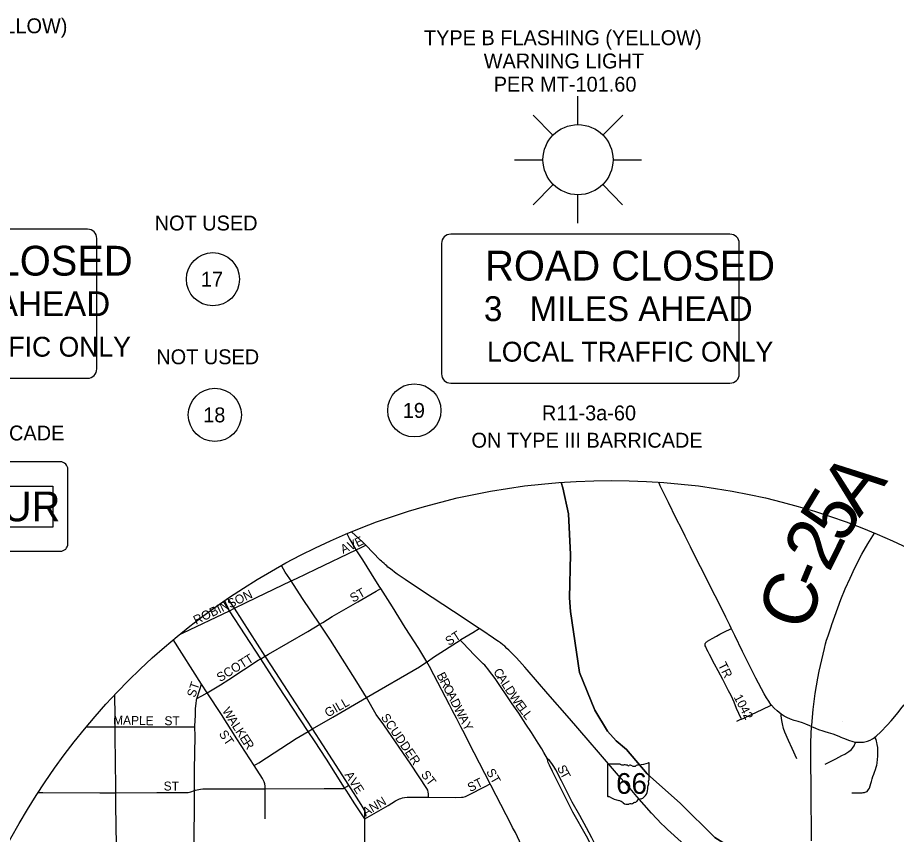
# Model space of a CAD drawing. Extents: x -87 to 2145, y -2128 to 440.
# Drawn here: x 475 to 622.6, y -478.1 to -341 of the extents above; entities that cross this region are included whole.
import ezdxf

# ---------------------------------------------------------------- set-up
doc = ezdxf.new("R2010")
doc.units = 0
for name, color, linetype in [('Default', 7, 'Continuous'), ('GM_X_City_Street', 7, 'Continuous'), ('GM_X_City_Street_Text', 7, 'Continuous'), ('GM_X_County_Road', 7, 'Continuous'), ('GM_X_County_Road_Text', 7, 'Continuous'), ('GM_X_State_Route', 7, 'Continuous'), ('GM_X_State_Shield', 7, 'Continuous'), ('GM_X_Township', 7, 'Continuous'), ('GM_X_Township_Road', 7, 'Continuous'), ('GM_X_Township_Subdivision', 7, 'Continuous'), ('GM_X_Township_Subdivision_Text', 7, 'Continuous'), ('GM_X_Unincorporated_Location', 7, 'Continuous'), ('SN_P_Signs', 7, 'Continuous'), ('SN_P_Text', 7, 'Continuous'), ('SN_X_Public', 7, 'Continuous')]:
    doc.layers.add(name, color=color, linetype=linetype)

msp = doc.modelspace()

# ---------------------------------------------------------------- linework, layer by layer
at = {"layer": 'Default'}
for centre, radius in [((507.79, -384.95), 4.46), ((541.61, -406.97), 4.46), ((508.11, -407.72), 4.46), ((574.7, -533.39), 114.66)]:
    msp.add_circle(centre, radius, dxfattribs=at)
at = {"layer": 'GM_X_City_Street'}
for p, q in [((510.59, -440.58), (509.58, -439.01)), ((511.39, -440.18), (510.31, -438.51)), ((505.9, -452.93), (501.14, -445.43))]:
    msp.add_line(p, q, dxfattribs=at)
for points in [[(531.86, -430.36), (531.37, -429.59), (530.98, -428.91), (530.72, -428.44), (530.49, -428.01), (530.33, -427.66)], [(520.93, -435.59), (521.82, -435.16), (525.09, -433.59), (531.86, -430.36)], [(531.86, -430.36), (532.7, -429.96), (533.46, -429.6)], [(535.97, -436.86), (535.72, -436.46), (534.43, -434.37), (532.97, -432.06), (531.86, -430.36)], [(520.93, -435.59), (520.69, -435.22), (519.93, -434.09), (519.62, -433.59), (519.29, -433)], [(511.39, -440.18), (515.09, -438.37), (520.93, -435.59)], [(525.73, -442.85), (522.84, -438.52), (520.93, -435.59)], [(525.73, -442.85), (526.23, -442.55), (527.82, -441.58), (532.14, -439.08), (535.19, -437.32), (535.97, -436.86)], [(543.69, -449.19), (543.38, -448.63), (542.34, -446.95), (540.08, -443.38), (537.96, -439.96), (535.97, -436.86)], [(502.15, -444.6), (502.81, -444.28), (510.59, -440.58)], [(510.59, -440.58), (511.39, -440.18)], [(515.82, -448.65), (510.59, -440.58)], [(516.59, -448.19), (511.39, -440.18)], [(516.59, -448.19), (517.13, -447.87), (523.7, -444.06), (525.73, -442.85)], [(533.6, -455.16), (531.98, -452.51), (527.51, -445.53), (525.73, -442.85)], [(549.31, -445.52), (549.44, -445.44), (551.46, -444.23), (552.52, -443.59)], [(543.69, -449.19), (543.77, -449.14), (544.83, -448.4), (549.31, -445.52)], [(563.98, -465.45), (563.37, -464.38), (563.01, -463.77), (562.42, -462.81), (561.28, -461.02), (560.34, -459.6), (559.13, -457.79), (558.04, -456.23), (555.18, -451.98), (554.64, -451.22), (554.25, -450.71), (553.95, -450.36), (553.68, -450.02), (553.43, -449.75), (553.19, -449.48), (551.7, -448.04), (549.76, -446), (549.31, -445.52)], [(515.82, -448.65), (516.59, -448.19)], [(524.51, -460.43), (521.65, -456.02), (517.65, -449.82), (516.59, -448.19)], [(506.8, -454.35), (509.06, -453.03), (510.45, -452.15), (515.39, -448.91), (515.82, -448.65)], [(523.77, -460.86), (518.76, -453.18), (515.82, -448.65)], [(533.6, -455.16), (542.47, -449.98), (543.69, -449.19)], [(554.33, -469.62), (551.67, -464.45), (549.74, -460.68), (549.44, -460.09), (549.08, -459.4), (548.67, -458.6), (548.35, -457.98), (547.98, -457.28), (547.5, -456.37), (544.86, -451.37), (544.13, -449.95), (543.69, -449.19)], [(505.1, -455.34), (505.14, -455.19), (505.25, -454.86), (505.42, -454.31), (505.61, -453.78), (505.9, -452.93)], [(506.8, -454.35), (505.9, -452.93)], [(505.1, -455.34), (505.95, -454.85), (506.8, -454.35)], [(514.73, -466.58), (511.83, -462.06), (509.23, -458.02), (506.8, -454.35)], [(491.4, -460.1), (491.4, -458.33), (491.3, -454.7)], [(504.78, -460.05), (504.77, -459.94), (504.84, -458.13), (504.86, -457.6), (504.88, -457.04), (504.92, -456.53), (504.96, -456.15), (505.04, -455.6), (505.1, -455.34)], [(524.51, -460.43), (527.91, -458.43), (533.6, -455.16)], [(543.99, -471.86), (544, -471.31), (543.96, -471.01), (543.87, -470.72), (543.69, -470.41), (541.03, -466.36), (536.47, -459.71), (535.19, -457.98), (533.6, -455.16)], [(486.51, -460.1), (490.76, -460.1), (491.4, -460.1)], [(491.51, -471.14), (491.51, -469.94), (491.43, -466.2), (491.39, -461.33), (491.4, -460.1)], [(491.4, -460.1), (504.25, -460.05), (504.78, -460.05)], [(504.7, -470.78), (504.7, -470.58), (504.72, -467.29), (504.8, -461.64), (504.78, -460.05)], [(514.73, -466.58), (515.49, -466.09), (521.76, -462.05), (523.77, -460.86)], [(523.77, -460.86), (524.51, -460.43)], [(529.9, -470.29), (526.85, -465.49), (524.82, -462.45), (523.77, -460.86)], [(530.6, -469.86), (526.24, -463.11), (524.51, -460.43)], [(572.52, -480.95), (572.5, -480.9), (572.37, -480.61), (571.4, -478.68), (570.53, -477.03), (569.38, -474.98), (568.13, -472.73), (566.34, -469.12), (565.39, -467.3), (565.05, -466.74), (564.71, -466.25), (564.31, -465.72), (563.98, -465.45)], [(571.85, -480.95), (571.73, -480.73), (571.59, -480.47), (571.5, -480.27), (571.09, -479.5), (570.53, -478.44), (568.24, -474.4), (566.77, -471.46), (565.44, -468.81), (564.82, -467.59), (564.29, -466.51), (564.11, -466.08), (564.03, -465.82), (563.98, -465.45)], [(516.58, -470.47), (516.58, -470.03), (516.52, -469.65), (516.4, -469.28), (516.12, -468.76), (514.73, -466.58)], [(504.7, -470.78), (504.87, -470.73), (505.15, -470.65), (505.4, -470.6), (505.68, -470.54), (506.11, -470.49), (506.41, -470.49), (515.05, -470.48), (516.58, -470.47)], [(516.56, -475.49), (516.58, -470.47)], [(516.58, -470.47), (526.46, -470.42), (529.15, -470.43), (529.46, -470.44), (529.69, -470.4), (529.83, -470.33), (529.9, -470.29)], [(529.9, -470.29), (530.28, -470.06), (530.6, -469.86)], [(533.28, -475.52), (531.62, -472.99), (530.57, -471.34), (530.26, -470.85), (529.9, -470.29)], [(533.28, -475.52), (533.32, -474.69), (533.28, -474.28), (533.19, -473.97), (532.7, -473.12), (530.6, -469.86)], [(543.99, -471.86), (548.56, -471.93), (549.54, -471.9), (549.83, -471.87), (550.21, -471.75), (550.74, -471.5), (553.49, -470.06), (554.33, -469.62)], [(559.88, -480.99), (559.79, -480.52), (559.59, -479.98), (559.29, -479.25), (558.94, -478.53), (558.57, -477.81), (558.12, -476.94), (557.63, -476.01), (557.03, -474.85), (556.13, -473.1), (555.37, -471.62), (554.46, -469.86), (554.33, -469.62)], [(478.45, -471.07), (479.24, -471.1), (488.79, -471.15), (491.51, -471.14)], [(491.59, -481.17), (491.58, -479.95), (491.5, -473.29), (491.51, -471.14)], [(491.51, -471.14), (498.37, -471.11), (499.74, -471.1), (503.15, -471.11), (503.63, -471.08), (503.88, -471.04), (504.1, -470.98), (504.7, -470.78)], [(504.65, -481.31), (504.7, -470.78)], [(533.28, -475.52), (537.21, -473.25), (538.45, -472.48), (538.8, -472.3), (539.11, -472.18), (539.36, -472.08), (539.63, -471.99), (539.94, -471.92), (540.41, -471.89), (543.33, -471.85), (543.99, -471.86)], [(533.36, -492.15), (533.32, -479.34), (533.28, -475.52)]]:
    msp.add_lwpolyline(points, dxfattribs=at)
at = {"layer": 'GM_X_County_Road'}
for points in [[(594.83, -443.54), (594.58, -443.03), (593.9, -441.64), (593.28, -440.38), (592.13, -438.09), (589.67, -433.23), (588.95, -431.81), (587.98, -429.87), (587.6, -429.1), (587.1, -428.08), (586.51, -426.92), (585.59, -425.09), (584.31, -422.44), (583.68, -421.22), (583.35, -420.54), (582.91, -419.63), (582.64, -419)], [(609.61, -450.75), (610.47, -446.93), (610.66, -446.16), (610.84, -445.53), (611.08, -444.79), (611.59, -443.29), (611.72, -442.91), (613.24, -438.68), (613.96, -436.92), (614.77, -435.12), (615.6, -433.39), (616.77, -431.08), (617.76, -429.35), (618.88, -427.58)], [(601.57, -456.43), (601.55, -456.41), (601.11, -455.76), (600.75, -455.23), (600.35, -454.54), (598.97, -451.88), (596.7, -447.45), (595.4, -444.73), (594.83, -443.54)], [(608.32, -460.02), (608.32, -460.02), (608.33, -459.8), (608.58, -457.19), (608.91, -454.48), (609.36, -451.89), (609.61, -450.75)], [(603.19, -457.92), (603.18, -457.92), (602.51, -457.41), (602.03, -456.95), (601.57, -456.43)], [(608.32, -460.02), (608.02, -459.9), (607.33, -459.61), (606.8, -459.41), (606.08, -459.19), (605.41, -458.99), (604.78, -458.76), (604.15, -458.48), (603.73, -458.27), (603.19, -457.92)], [(608.3, -479.23), (608.3, -479.23), (608.22, -470.58), (608.19, -465.5), (608.19, -462.63), (608.32, -460.02)]]:
    msp.add_lwpolyline(points, dxfattribs=at)
at = {"layer": 'GM_X_State_Route'}
for points in [[(536.59, -432.73), (536.53, -432.67), (536.28, -432.44), (536.09, -432.27), (535.9, -432.08), (533.46, -429.6), (532.96, -429.1), (531.06, -427.35)], [(560.53, -450.48), (560.17, -450.06), (559.27, -449.07), (558.71, -448.44), (557.9, -447.63), (557.48, -447.2), (557.17, -446.9), (556.78, -446.56), (556.46, -446.29), (556.06, -445.99), (555.72, -445.74), (555.31, -445.45), (554.88, -445.17), (552.92, -443.85), (552.52, -443.59), (548.2, -440.72), (542.84, -437.21), (540.07, -435.37), (538.75, -434.43), (538.26, -434.09), (537.87, -433.78), (537.45, -433.46), (537.18, -433.25), (536.98, -433.07), (536.76, -432.87), (536.59, -432.73)], [(584.08, -477.25), (583.63, -476.8), (583.14, -476.33), (582.34, -475.5), (581.44, -474.55), (578.97, -471.75), (577.56, -470.11), (576.25, -468.64), (574.2, -466.26), (572.53, -464.3), (570.81, -462.33), (567.66, -458.68), (564.04, -454.52), (562.31, -452.51), (560.53, -450.48)], [(608.32, -501), (608.32, -498.61), (599.87, -491.26), (596.99, -488.88), (596.08, -488.12), (593.72, -486.04), (591.85, -484.3), (589.14, -481.86), (587.09, -480.02), (586.42, -479.4), (584.12, -477.29), (584.08, -477.25)]]:
    msp.add_lwpolyline(points, dxfattribs=at)
at = {"layer": 'GM_X_State_Shield'}
for p, q in [((576.18, -466.32), (574.14, -466.32)), ((581.03, -468.95), (581.03, -466.19)), ((574.07, -466.41), (574.07, -471.69)), ((581.03, -468.95), (581.03, -468.95))]:
    msp.add_line(p, q, dxfattribs=at)
for centre, radius, start, end in [((574.15, -466.4), 0.0806, 98.1301, 188.1301), ((576.67, -465.7), 0.782, 231.6195, 271.1119), ((578.55, -459.11), 7.38, 275.8445, 288.9065), ((580.96, -466.17), 0.0775, 351.8621, 97.738), ((576.92, -469.28), 2.81, 80.4867, 94.9883), ((577.56, -466.37), 0.226, 219.7921, 297.1024), ((577.89, -466.98), 0.469, 54.4667, 119.1411), ((578.5, -466.14), 0.564, 233.8562, 294.8282), ((579.5, -467.93), 1.49, 97.3462, 120.7689), ((581.02, -469.15), 0.12, 107.944, 210.337), ((580.25, -469.5), 0.72, 340.033, 23.6496), ((580.95, -468.96), 0.0829, 289.6038, 7.7341), ((578.97, -470.46), 1.85, 292.3089, 8.9858), ((581.31, -470.11), 0.524, 136.8065, 186.9296), ((574.15, -471.7), 0.0814, 171.9584, 258.3066), ((574.17, -471.16), 0.621, 267.339, 280.6039), ((574.29, -472), 0.224, 29.7484, 93.2717), ((577.12, -467.25), 5.33, 240.4129, 257.1985), ((579.75, -473.17), 1.01, 94.4031, 142.5768), ((575.53, -474.06), 1.67, 47.1842, 75.836), ((577.33, -472.02), 1.06, 230.7004, 286.2918), ((577.95, -473.85), 0.87, 85.6951, 111.2099), ((578.02, -472.42), 0.564, 268.777, 315.5493), ((578.53, -472.93), 0.159, 65.7517, 132.6484), ((578.47, -472.2), 0.597, 282.8732, 323.2771)]:
    msp.add_arc(centre, radius, start, end, dxfattribs=at)
at = {"layer": 'GM_X_Township'}
for points in [[(566.27, -419.04), (566.57, -419.96), (567.49, -424.35), (567.83, -431.14), (567.69, -438.4), (567.84, -440.74), (569.35, -450.96), (571.93, -457.29), (574.05, -460.8), (575.48, -462.44), (577.21, -463.9), (580.71, -467.96), (586.32, -472.94), (592.09, -478.65), (593.88, -479.75), (597.21, -483.87), (603.52, -490), (610.51, -494.94), (618.78, -498.15), (620.39, -499), (626.26, -500.65)], [(626.26, -500.65), (620.39, -499), (618.78, -498.15), (610.51, -494.94), (603.52, -490), (597.21, -483.87), (593.88, -479.75), (592.09, -478.65), (586.32, -472.94), (580.71, -467.96), (577.21, -463.9), (575.48, -462.44), (574.05, -460.8), (571.93, -457.29), (569.35, -450.96), (567.84, -440.74), (567.69, -438.4), (567.83, -431.14), (567.49, -424.35), (566.57, -419.96), (566.27, -419.04)]]:
    msp.add_lwpolyline(points, dxfattribs=at)
at = {"layer": 'GM_X_Township_Road'}
for points in [[(618.96, -461.8), (619.15, -461.65), (619.95, -460.91), (621, -459.82), (621.67, -459.05), (622.84, -457.67), (623.31, -457.07), (623.82, -456.42), (623.88, -456.35)], [(608.32, -460.02), (608.97, -460.32), (609.46, -460.52), (610.19, -460.77), (610.54, -460.86), (611.12, -461.03), (611.87, -461.26), (612.62, -461.52), (612.98, -461.67), (613.25, -461.79), (613.51, -461.9), (613.86, -462.04), (614.49, -462.29), (615.22, -462.53), (615.63, -462.62), (615.72, -462.63)], [(615.72, -462.63), (616.06, -462.67), (616.45, -462.67), (617.01, -462.62), (617.71, -462.47), (618.13, -462.32), (618.57, -462.08), (618.88, -461.86), (618.96, -461.8)]]:
    msp.add_lwpolyline(points, dxfattribs=at)
at = {"layer": 'GM_X_Township_Subdivision'}
for points in [[(596.53, -458.78), (596.49, -458.7), (596.09, -457.83), (595.73, -456.98), (595.32, -455.96), (594.81, -454.84), (594.39, -454.02), (593.94, -453.16), (593.4, -452.13), (592.61, -450.65), (592.04, -449.58), (591.2, -447.95), (590.96, -447.5), (590.72, -447.09), (590.53, -446.67), (590.47, -446.5), (590.43, -446.37), (590.42, -446.28), (590.42, -446.2), (590.45, -446.11), (590.49, -446.03), (590.54, -445.93), (590.61, -445.86), (590.7, -445.78), (590.82, -445.7), (591.6, -445.25), (592.36, -444.84), (592.93, -444.54), (593.7, -444.14), (594.73, -443.6), (594.83, -443.54)], [(596.53, -458.78), (596.84, -458.65), (597.5, -458.36), (598.25, -458.03), (599.08, -457.63), (601.32, -456.55), (601.57, -456.43)], [(595.75, -459.11), (596.34, -458.86), (596.53, -458.78)], [(605.83, -465.47), (605.03, -463.7), (604.44, -462.34), (603.85, -460.96), (603.62, -460.33), (603.41, -459.55), (603.34, -459.02), (603.23, -458.21), (603.19, -457.92)], [(615.06, -471.17), (615.42, -471.17), (616, -471.17), (616.32, -471.16), (616.59, -471.16), (616.81, -471.14), (616.99, -471.12), (617.18, -471.08), (617.34, -471.04), (617.5, -470.98), (617.64, -470.9), (617.78, -470.78), (617.9, -470.61), (618.03, -470.35), (618.16, -469.99), (618.29, -469.6), (618.37, -469.26), (618.49, -468.81), (618.62, -468.4), (618.76, -468.03), (618.89, -467.67), (619.05, -467.26), (619.17, -466.87), (619.26, -466.51), (619.32, -466.18), (619.4, -465.52), (619.43, -465.05), (619.44, -464.73), (619.45, -464.4), (619.45, -463.96), (619.42, -463.55), (619.35, -463.02), (619.29, -462.73), (619.23, -462.46), (619.14, -462.22), (619, -461.9), (618.96, -461.8)], [(610.61, -466.36), (611.83, -465.73), (612.36, -465.46), (613.41, -464.91), (613.92, -464.64), (614.59, -464.24), (615.02, -463.9), (615.21, -463.63), (615.44, -463.24), (615.63, -462.82), (615.72, -462.63)]]:
    msp.add_lwpolyline(points, dxfattribs=at)
at = {"layer": 'GM_X_Unincorporated_Location'}
msp.add_line((613.58, -459.19), (613.58, -459.19), dxfattribs=at)
at = {"layer": 'SN_P_Signs'}
for p, q in [((456.14, -419.66), (480.93, -419.66)), ((480.93, -419.66), (480.93, -426.54)), ((480.93, -426.54), (456.14, -426.54))]:
    msp.add_line(p, q, dxfattribs=at)
for points in [[(486.74, -376.56), (439.87, -376.56)], [(594.61, -377.39), (547.73, -377.39)], [(488.3, -400), (488.3, -378.12)], [(546.17, -378.96), (546.17, -400.83)], [(596.17, -400.83), (596.17, -378.96)], [(439.87, -401.56), (486.74, -401.56)], [(547.73, -402.39), (594.61, -402.39)], [(482.18, -415.6), (444.68, -415.6)], [(483.43, -429.35), (483.43, -416.85)], [(444.68, -430.6), (482.18, -430.6)]]:
    msp.add_lwpolyline(points, dxfattribs=at)
for centre, radius, start, end in [((486.74, -378.12), 1.56, 0, 90), ((547.73, -378.96), 1.56, 90, 180), ((594.61, -378.96), 1.56, 0, 90), ((486.74, -400), 1.56, 270, 0), ((547.73, -400.83), 1.56, 180, 270), ((594.61, -400.83), 1.56, 270, 0), ((482.18, -416.85), 1.25, 0, 90), ((482.18, -429.35), 1.25, 270, 0)]:
    msp.add_arc(centre, radius, start, end, dxfattribs=at)
at = {"layer": 'SN_X_Public'}
for p, q in [((569.09, -359.01), (569.09, -354.24)), ((561.54, -357.41), (564.89, -360.78)), ((573.29, -360.78), (576.64, -357.41)), ((558.44, -364.89), (563.21, -364.89)), ((574.98, -364.89), (579.74, -364.89)), ((561.59, -372.46), (564.94, -369.08)), ((573.24, -369.08), (576.59, -372.46)), ((569.09, -375.54), (569.09, -370.78))]:
    msp.add_line(p, q, dxfattribs=at)
msp.add_circle((569.09, -364.89), 5.88, dxfattribs=at)

# ---------------------------------------------------------------- texts
at = {"layer": 'Default'}
for s, p in [('TYPE B FLASHING (YELLOW)', (436.73, -343.67)), ('TYPE B FLASHING (YELLOW)', (543.22, -345.67)), ('WARNING LIGHT', (553.26, -349.57)), ('PER MT-101.60', (554.94, -353.47)), ('NOT USED', (498.01, -376.77)), ('17', (505.77, -386.2)), ('NOT USED', (498.28, -399.22)), ('19', (539.67, -408.22)), ('18', (506.16, -408.97)), ('ON TYPE III BARRICADE', (444.02, -412.01)), ('ON TYPE III BARRICADE', (551.2, -413.22))]:
    msp.add_text(s, height=2.5, dxfattribs=at).set_placement(p)
at = {"layer": 'GM_X_City_Street_Text'}
for s, rotation, p in [('A', 24.5416, (529.63, -431.05)), ('V', 24.5458, (530.83, -430.51)), ('E', 25.4534, (532.05, -429.95)), ('ST', 29.7432, (531.32, -439.25)), ('ROBINSON', 25.4981, (504.94, -442.94)), ('ST', 32.7431, (547.41, -446.52)), ('SCOTT', 31.8655, (509, -452.59)), ('B', 297.271, (545.31, -451.38)), ('C', 303.0503, (554.8, -450.83)), ('A', 303.0367, (555.45, -451.83)), ('ST', 71.565, (504.79, -455.25)), ('R', 297.2826, (545.85, -452.43)), ('L', 303.0706, (556.17, -452.94)), ('O', 297.2956, (546.4, -453.49)), ('A', 297.2689, (547, -454.66)), ('D', 303.0413, (556.75, -453.82)), ('W', 303.9806, (557.48, -454.95)), ('GILL', 29.7507, (527.08, -458.53)), ('D', 297.2803, (547.61, -455.83)), ('E', 306.5872, (558.48, -456.44)), ('W', 301.0589, (509.29, -457.35)), ('W', 297.2793, (548.21, -457.01)), ('L', 306.8751, (559.12, -457.29)), ('L', 306.859, (559.75, -458.13)), ('MAPLE', 358.7825, (491.02, -459.67)), ('ST', 0, (499.65, -459.8)), ('A', 303.0837, (510.2, -458.87)), ('SCUDDER', 304.4189, (535.92, -458.47)), ('A', 296.3109, (549, -458.53)), ('L', 303.1045, (510.93, -459.97)), ('K', 303.0899, (511.5, -460.86)), ('Y', 297.6127, (549.6, -459.74)), ('ST', 304.7022, (508.72, -461.26)), ('E', 303.1096, (512.22, -461.96)), ('R', 303.1201, (512.8, -462.85)), ('AVE', 302.6158, (529.85, -468.12)), ('ST', 307.5735, (542.64, -468.1)), ('ST', 299.7432, (553.62, -467.6)), ('S', 295.2578, (565.54, -466.91)), ('T', 298.1035, (566.03, -467.93)), ('ST', 0, (499.52, -470.76)), ('ST', 26.565, (551, -471.05)), ('ANN', 30.965, (533.43, -475.16))]:
    msp.add_text(s, height=1.5, rotation=rotation, dxfattribs=at).set_placement(p)
at = {"layer": 'GM_X_County_Road_Text'}
for s, rotation, p in [('A', 52.1265, (616.33, -425.11)), ('5', 58.5266, (613.61, -429.58)), ('2', 63.6372, (611.27, -434.32)), ('-', 67.4566, (609.93, -437.56)), ('C', 70.4071, (607.52, -444.36))]:
    msp.add_text(s, height=9, rotation=rotation, dxfattribs=at).set_placement(p)
at = {"layer": 'GM_X_State_Shield'}
msp.add_text('66', height=3.48, dxfattribs=at).set_placement((575.49, -471.32))
at = {"layer": 'GM_X_Township_Subdivision_Text'}
for s, rotation, p in [('TR', 296.5651, (592.56, -449.67)), ('1042', 297.4775, (595.2, -455.08))]:
    msp.add_text(s, height=1.5, rotation=rotation, dxfattribs=at).set_placement(p)
at = {"layer": 'SN_P_Signs'}
for s, height, p in [('ROAD CLOSED', 5, (445.64, -384.34)), ('ROAD CLOSED', 5, (553.5, -385.17)), ('MILES AHEAD', 4.1667, (453.08, -391.15)), ('3', 4.17, (553.29, -391.98)), ('MILES AHEAD', 4.1667, (560.95, -391.98)), ('LOCAL TRAFFIC ONLY', 3.3333, (445.96, -397.95)), ('LOCAL TRAFFIC ONLY', 3.3333, (553.82, -398.78)), ('DETOUR', 5, (453.94, -425.58))]:
    msp.add_text(s, height=height, dxfattribs=at).set_placement(p)
at = {"layer": 'SN_P_Text'}
msp.add_text('R11-3a-60', height=2.5, dxfattribs=at).set_placement((563.04, -408.64))

doc.saveas('drawing.dxf')
